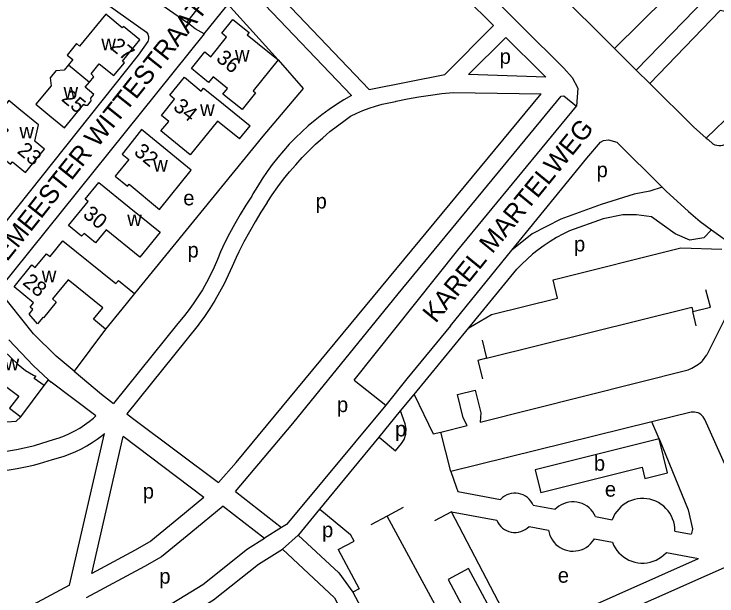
# Model space of a CAD drawing. Extents: x 159261 to 160849, y 382514 to 384534.
# Drawn here: x 160007.7 to 160194.4, y 382879.4 to 383033.8 of the extents above; entities that cross this region are included whole.
import ezdxf

# ---------------------------------------------------------------- set-up
doc = ezdxf.new("R2010")
doc.units = 0
for name, color, linetype in [('BLT_Basislijn', 7, 'Continuous'), ('BLT_Bebouwing', 7, 'Continuous'), ('BLT_Centroide', 7, 'Continuous'), ('BLT_Huisnummer', 7, 'Continuous'), ('BLT_Onderverdeling_panden', 7, 'Continuous'), ('BLT_Straatnaam', 7, 'Continuous'), ('BLT_Straatnaam_verkleind', 7, 'Continuous')]:
    doc.layers.add(name, color=color, linetype=linetype)

msp = doc.modelspace()

# ---------------------------------------------------------------- linework, layer by layer
at = {"layer": 'BLT_Basislijn'}
for p, q in [((160135.12, 383030.76), (160084.02, 383081.4)), ((160068.14, 383042.81), (160097.35, 383012.23)), ((160148.67, 383043.13), (160164.89, 383026.97)), ((160187.19, 383044.5), (160167.24, 383024.64)), ((160193.66, 383040.26), (160173.02, 383018.93)), ((160064.43, 383036.53), (160077.86, 383021.66)), ((160191.6, 383000.92), (160221.37, 383029.74)), ((160058.23, 383028.61), (160003.53, 382960.61)), ((160164.89, 383026.97), (160167.24, 383024.64)), ((160167.24, 383024.64), (160173.02, 383018.93)), ((160173.02, 383018.93), (160176.57, 383015.42)), ((160124.35, 383013.03), (160147.71, 383012.61)), ((160073.78, 383001.44), (160039.74, 382959.68)), ((160191.6, 383000.92), (160192.08, 383000.49)), ((160192.08, 383000.49), (160193.37, 382999.37)), ((160186.85, 382981.41), (160189.98, 382978.76)), ((160189.98, 382978.76), (160192.97, 382976.59)), ((160192.97, 382976.59), (160200.37, 382971.25)), ((160123.63, 382951.11), (160139.99, 382971.17)), ((160128.52, 382950.53), (160141.29, 382966.16)), ((160051.28, 382951.7), (160034.15, 382930.49)), ((160032.06, 382950.19), (160023.71, 382939.02)), ((160056.63, 382951.22), (160037.71, 382927.74)), ((160123.63, 382951.11), (160112.07, 382937)), ((160114.02, 382932.89), (160128.52, 382950.53)), ((160006.35, 382947.38), (160012.81, 382940.59)), ((160012.81, 382940.59), (160016.86, 382936.79)), ((160015.71, 382935.21), (160016.86, 382936.79)), ((160016.86, 382936.79), (160017.6, 382936.09)), ((160098.1, 382936.67), (160106.47, 382930.01)), ((160112.07, 382937), (160106.47, 382930.01)), ((160029.43, 382927.17), (160017.6, 382936.09)), ((160110.4, 382928.49), (160114.02, 382932.89)), ((160029.15, 382926.85), (160029.43, 382927.17)), ((160104.69, 382921.55), (160110.4, 382928.49)), ((159952.75, 382922.39), (160008.31, 382925.74)), ((160008.31, 382925.74), (160009.5, 382926.95)), ((160022.51, 382882.25), (160031.77, 382922.53)), ((160028.36, 382885.38), (160036.71, 382921.68)), ((160058.17, 382905.5), (160036.71, 382921.68)), ((160088.95, 382902.4), (160104.69, 382921.55)), ((160013.15, 382919.35), (160016.79, 382920.49)), ((160014.47, 382914.53), (160017.92, 382915.62)), ((160123.71, 382912.42), (160125.18, 382908.33)), ((160066.53, 382907.08), (160078.78, 382897.53)), ((160137.02, 382905.09), (160136.95, 382905.02)), ((160063.31, 382903.26), (160074.27, 382894.7)), ((160111.13, 382902.88), (160106.83, 382900.55)), ((160145.59, 382903.45), (160151.49, 382902.38)), ((160083.39, 382895.64), (160088.95, 382902.4)), ((160123.95, 382901.74), (160119.43, 382899.34)), ((160106.83, 382900.55), (160102.54, 382898.22)), ((160121.97, 382872.68), (160106.83, 382900.55)), ((160162.19, 382900.44), (160166.63, 382899.63)), ((160078.78, 382897.53), (160074.27, 382894.7)), ((160144.53, 382897.85), (160149.71, 382896.87)), ((160079.04, 382891.79), (160083.17, 382895.49)), ((160083.17, 382895.49), (160083.39, 382895.64)), ((160183.27, 382896.61), (160187.62, 382895.82)), ((160161.87, 382894.57), (160166.66, 382893.66)), ((160181.05, 382890.94), (160189.52, 382889.34)), ((160141.58, 382868.05), (160189.52, 382889.34))]:
    msp.add_line(p, q, dxfattribs=at)
for points in [[(159968.6, 383112.35), (160004.25, 383066.22), (160009.79, 383062.06), (160053.59, 383031.69)], [(160087.54, 383085.22), (160153.74, 383019.5), (160156, 383016.99), (160157.48, 383014.16), (160157.11, 383009.36)], [(160042.91, 383029.03), (160043.3, 383028.51), (160043.47, 383027.9), (160043.44, 383027.23), (160043.27, 383026.57), (160040.7, 383022.91), (159992.33, 382962.32), (159973.92, 382961.19), (159954.84, 382975.74), (159937.58, 382989.45), (159937.15, 382990.12), (160001.27, 383055.05), (160002.23, 383055.6), (160003.22, 383055.89), (160004.3, 383055.97), (160005.53, 383055.68), (160014.56, 383049.24)], [(160065.16, 383056.96), (160064.19, 383050.3), (160062.28, 383044.63), (160060.56, 383041.21), (160058.65, 383038.24), (160053.59, 383031.69)], [(160069.99, 383047.39), (160102.08, 383013.79), (160122.13, 383017.76), (160135.12, 383030.76)], [(160022.84, 383043.34), (160042.91, 383029.03)], [(160227.19, 383042.74), (160211.84, 383041.3), (160204.42, 383032.89), (160195.33, 383034.8), (160176.57, 383015.42)], [(160058.23, 383028.61), (160064.23, 383035.97), (160064.43, 383036.53)], [(160058.23, 383028.61), (160055.85, 383029.92), (160053.59, 383031.69)], [(160148.94, 383017.03), (160128.48, 383017.76), (160138.32, 383027.6)], [(160148.94, 383017.03), (160147.8, 383018.2), (160138.32, 383027.6)], [(160077.86, 383021.66), (160084.57, 383014.03), (160073.78, 383001.44)], [(160176.57, 383015.42), (160188.21, 383003.92), (160191.6, 383000.92)], [(160109.25, 383010.67), (160112.26, 383011.3), (160115.28, 383011.85), (160118.32, 383012.32), (160121.37, 383012.72), (160124.35, 383013.03)], [(160062.01, 382909.53), (160066.75, 382914.79), (160147.71, 383012.61)], [(160066.53, 382907.08), (160081.78, 382925.12), (160109.78, 382959.6), (160153.09, 383012.02), (160153.76, 383012.14), (160157.11, 383009.36)], [(160097.35, 383012.23), (160095.33, 383011.05), (160093.35, 383009.8), (160091.41, 383008.48), (160089.52, 383007.1), (160087.68, 383005.65), (160085.89, 383004.15), (160084.15, 383002.58), (160082.47, 383000.95), (160080.84, 382999.27), (160079.27, 382997.53), (160077.76, 382995.74), (160076.32, 382993.9), (160074.93, 382992.01), (160073.62, 382990.07), (160072.37, 382988.09), (160071.18, 382986.07), (160070.86, 382985.5)], [(160097.13, 383006.73), (160098.75, 383007.51), (160100.4, 383008.22), (160102.08, 383008.86), (160103.78, 383009.42), (160105.51, 383009.9), (160107.26, 383010.3), (160109.02, 383010.63), (160109.25, 383010.67)], [(160098.1, 382936.67), (160125.59, 382971.15), (160157.11, 383009.36)], [(160074.95, 382983.77), (160076.34, 382985.88), (160077.8, 382987.94), (160079.32, 382989.96), (160080.91, 382991.93), (160082.56, 382993.85), (160084.26, 382995.72), (160086.03, 382997.53), (160087.85, 382999.28), (160089.72, 383000.98), (160091.65, 383002.61), (160093.63, 383004.19), (160095.66, 383005.7), (160097.13, 383006.73)], [(160139.99, 382971.17), (160159.91, 382995.59), (160163.54, 382999.86), (160164.31, 383000.27), (160165.6, 383000.47), (160167.81, 382999.78), (160179.91, 382987.85)], [(160193.37, 382999.37), (160193.87, 382999.14), (160194.4, 382998.99), (160194.94, 382998.91), (160195.49, 382998.92), (160196.03, 382999), (160196.56, 382999.17), (160197.05, 382999.4), (160197.51, 382999.71), (160197.66, 382999.83)], [(160179.91, 382987.85), (160176.58, 382986.85), (160172.43, 382986.02), (160163.66, 382983.29), (160152.98, 382979.37), (160145.39, 382975.46), (160139.99, 382971.17)], [(160179.91, 382987.85), (160180.98, 382986.79), (160186.85, 382981.41)], [(160070.86, 382985.5), (160069.29, 382983.08), (160067.78, 382980.63), (160066.35, 382978.13), (160064.98, 382975.59), (160063.68, 382973.02), (160062.61, 382970.74)], [(160074.95, 382983.77), (160073.31, 382981.24), (160071.74, 382978.67), (160070.24, 382976.05), (160068.8, 382973.4), (160067.44, 382970.72), (160066.7, 382969.17)], [(160192.97, 382976.59), (160190.93, 382974.39), (160187.26, 382973.8), (160183.34, 382975.46), (160179.9, 382977.95), (160177.06, 382979.97), (160173.03, 382980.56), (160169.47, 382980.56), (160164.25, 382979.49), (160155.24, 382976.29)], [(160155.24, 382976.29), (160153.51, 382975.42), (160151.81, 382974.48), (160150.15, 382973.48), (160148.54, 382972.4), (160146.98, 382971.26), (160145.46, 382970.06), (160143.99, 382968.8), (160142.58, 382967.47), (160141.29, 382966.16)], [(160062.61, 382970.74), (160061.78, 382968.66), (160060.89, 382966.61), (160059.92, 382964.59), (160058.88, 382962.61), (160057.77, 382960.67), (160056.59, 382958.77), (160055.34, 382956.91), (160054.03, 382955.1), (160052.65, 382953.34), (160051.28, 382951.7)], [(160128.52, 382950.53), (160134.55, 382954.11), (160152.1, 382958.44), (160150.94, 382963.31), (160184.86, 382971.74), (160195.71, 382971.4)], [(160066.7, 382969.17), (160065.71, 382966.83), (160064.65, 382964.52), (160063.52, 382962.25), (160062.31, 382960.01), (160061.04, 382957.81), (160059.7, 382955.66), (160058.29, 382953.54), (160056.82, 382951.48), (160056.63, 382951.22)], [(160023.71, 382939.02), (160018.92, 382943.04), (160012.93, 382948.97), (160003.53, 382960.61)], [(160188.01, 382954.87), (160192.7, 382956.04), (160191.52, 382960.62)], [(160133.26, 382942.5), (160187.73, 382956.01), (160188.01, 382954.87)], [(160188.91, 382951.1), (160188.01, 382954.87)], [(160132.1, 382947.26), (160133.26, 382942.5)], [(160133.26, 382942.5), (160130.9, 382941.9), (160132.14, 382936.98)], [(160023.71, 382939.02), (160030.99, 382932.92), (160034.15, 382930.49)], [(160114.02, 382932.89), (160119.02, 382922.4), (160121.12, 382922.9)], [(160106.47, 382930.01), (160081.51, 382900), (160080.08, 382898.34), (160078.78, 382897.53)], [(160037.71, 382927.74), (160039.88, 382926.07), (160062.01, 382909.53)], [(160104.69, 382921.55), (160109.03, 382917.93), (160110.66, 382919.88), (160111.32, 382920.95), (160111.79, 382922.37), (160111.87, 382923.75), (160111.61, 382925.1), (160110.4, 382928.49)], [(160016.79, 382920.49), (160018.25, 382920.88), (160019.7, 382921.34), (160021.12, 382921.88), (160022.51, 382922.49), (160023.86, 382923.18), (160025.18, 382923.93), (160026.46, 382924.76), (160027.69, 382925.65), (160028.87, 382926.6), (160029.15, 382926.85)], [(160179.1, 382921.05), (160177.17, 382925.6)], [(160017.92, 382915.62), (160019.52, 382916.04), (160021.09, 382916.53), (160022.64, 382917.1), (160024.15, 382917.74), (160025.63, 382918.46), (160027.08, 382919.25), (160028.48, 382920.1), (160029.84, 382921.03), (160031.16, 382922.01), (160031.77, 382922.53)], [(160179.1, 382921.05), (160186.81, 382902.21), (160187.98, 382897.24), (160187.66, 382895.98), (160187.62, 382895.82)], [(159993.68, 382917.56), (159995.78, 382917.42), (159997.88, 382917.36), (159999.99, 382917.38), (160002.09, 382917.48), (160004.19, 382917.66), (160006.28, 382917.92), (160008.36, 382918.26), (160010.42, 382918.67), (160012.47, 382919.17), (160013.15, 382919.35)], [(159993.25, 382912.58), (159995.44, 382912.43), (159997.64, 382912.36), (159999.84, 382912.37), (160002.04, 382912.47), (160004.23, 382912.64), (160006.41, 382912.89), (160008.58, 382913.22), (160010.74, 382913.63), (160012.89, 382914.11), (160014.47, 382914.53)], [(160125.18, 382908.33), (160125.63, 382907.07), (160136.95, 382905.02)], [(160145.59, 382903.45), (160145.31, 382904.03), (160144.96, 382904.57), (160144.54, 382905.07), (160144.07, 382905.5), (160143.54, 382905.88), (160142.98, 382906.19), (160142.38, 382906.43), (160141.75, 382906.59), (160141.11, 382906.67), (160140.46, 382906.67), (160139.82, 382906.59), (160139.2, 382906.44), (160138.59, 382906.2), (160138.02, 382905.9), (160137.5, 382905.53), (160137.02, 382905.09)], [(160058.17, 382905.5), (160051.5, 382900), (160044.1, 382893.91), (160039.95, 382891.58), (160028.36, 382885.38)], [(160183.27, 382896.61), (160183.24, 382897.44), (160183.13, 382898.26), (160182.94, 382899.07), (160182.67, 382899.85), (160182.33, 382900.6), (160181.92, 382901.32), (160181.44, 382902), (160180.89, 382902.62), (160180.29, 382903.19), (160179.64, 382903.7), (160178.94, 382904.15), (160178.2, 382904.52), (160177.43, 382904.83), (160176.64, 382905.05), (160175.82, 382905.2), (160174.99, 382905.27), (160174.17, 382905.26), (160173.34, 382905.17), (160172.53, 382905), (160171.74, 382904.75), (160170.98, 382904.43), (160170.25, 382904.04), (160169.56, 382903.58), (160168.92, 382903.05), (160168.34, 382902.46), (160167.81, 382901.82), (160167.35, 382901.14), (160166.96, 382900.41), (160166.63, 382899.63)], [(160063.31, 382903.26), (160054.68, 382896.14), (160046.93, 382889.77), (160042.36, 382887.19), (160026.87, 382878.91)], [(160162.19, 382900.44), (160161.86, 382901.08), (160161.47, 382901.69), (160161.01, 382902.25), (160160.49, 382902.75), (160159.92, 382903.2), (160159.3, 382903.58), (160158.65, 382903.89), (160157.96, 382904.12), (160157.26, 382904.28), (160156.54, 382904.36), (160155.81, 382904.35), (160155.1, 382904.27), (160154.39, 382904.11), (160153.71, 382903.88), (160153.05, 382903.57), (160152.44, 382903.18), (160151.87, 382902.74), (160151.49, 382902.38)], [(160088.95, 382902.4), (160097.13, 382895.67)], [(160141.58, 382868.05), (160123.95, 382901.74), (160135.95, 382899.47)], [(160135.95, 382899.47), (160136.23, 382898.89), (160136.58, 382898.35), (160137, 382897.86), (160137.47, 382897.42), (160138, 382897.04), (160138.56, 382896.74), (160139.17, 382896.5), (160139.79, 382896.34), (160140.43, 382896.26), (160141.08, 382896.26), (160141.72, 382896.33), (160142.34, 382896.49), (160142.95, 382896.72), (160143.52, 382897.03), (160144.04, 382897.4), (160144.53, 382897.85)], [(160093.96, 382885.5), (160083.17, 382895.49)], [(160093.82, 382891.73), (160098.05, 382893.95), (160097.13, 382895.67)], [(160149.71, 382896.87), (160149.85, 382896.16), (160150.07, 382895.47), (160150.37, 382894.81), (160150.74, 382894.19), (160151.17, 382893.61), (160151.67, 382893.08), (160152.22, 382892.61), (160152.82, 382892.21), (160153.45, 382891.87), (160154.13, 382891.6), (160154.83, 382891.41), (160155.54, 382891.3), (160156.26, 382891.27), (160156.99, 382891.32), (160157.7, 382891.45), (160158.39, 382891.65), (160159.06, 382891.93), (160159.69, 382892.29), (160160.28, 382892.71), (160160.82, 382893.19), (160161.3, 382893.73), (160161.72, 382894.32), (160161.87, 382894.57)], [(160023.17, 382862.83), (160024.26, 382863.41), (160044.67, 382874.42), (160057.87, 382882.46), (160069.76, 382891.88), (160074.27, 382894.7)], [(160166.66, 382893.66), (160166.99, 382892.9), (160167.4, 382892.18), (160167.86, 382891.49), (160168.4, 382890.86), (160168.99, 382890.28), (160169.63, 382889.76), (160170.33, 382889.31), (160171.06, 382888.92), (160171.83, 382888.61), (160172.62, 382888.37), (160173.43, 382888.21), (160174.26, 382888.13), (160175.08, 382888.12), (160175.91, 382888.2), (160176.72, 382888.36), (160177.52, 382888.59), (160178.28, 382888.9), (160179.02, 382889.29), (160179.71, 382889.74), (160180.36, 382890.26), (160180.95, 382890.83), (160181.05, 382890.94)], [(160026.63, 382859), (160047.16, 382870.08), (160060.73, 382878.35), (160072.65, 382887.79), (160079.04, 382891.79)], [(160079.04, 382891.79), (160092.83, 382878.92), (160131.87, 382805.42), (160144.29, 382788.53)], [(160093.82, 382891.73), (160099.42, 382881.31), (160097.71, 382880.39)], [(160093.96, 382885.5), (160097.71, 382880.39)], [(160022.51, 382882.25), (159946.06, 382841.36)], [(160097.71, 382880.39), (160112.11, 382853.28)]]:
    msp.add_lwpolyline(points, dxfattribs=at)
at = {"layer": 'BLT_Bebouwing'}
for p, q in [((160067.59, 383000.68), (160070.42, 383004.17)), ((160005.09, 382944.37), (160008.85, 382940.79)), ((160190.6, 382941.8), (160191.75, 382943.39)), ((160009.5, 382926.95), (160015.71, 382935.21)), ((160177.17, 382925.6), (160123.71, 382912.42)), ((160123.71, 382912.42), (160121.12, 382922.9))]:
    msp.add_line(p, q, dxfattribs=at)
for points in [[(160027.77, 383015.76), (160028.94, 383017.18), (160028.2, 383017.92), (160030.38, 383020.63), (160034.27, 383017.48), (160037.05, 383020.9), (160036.52, 383021.28), (160041.18, 383026.95), (160036.79, 383030.55), (160036.5, 383030.2), (160032.09, 383033.82), (160025.13, 383025.34), (160024.36, 383025.98), (160021.87, 383022.95), (160023.36, 383021.78), (160022.19, 383020.35)], [(160022.19, 383020.35), (160021.02, 383018.93), (160018.84, 383018.74), (160017.36, 383016.94), (160017.58, 383014.78), (160013.56, 383009.89), (160017.28, 383006.84), (160021.14, 383003.66), (160026.26, 383009.89), (160026.62, 383009.6), (160027.31, 383009.66), (160028.23, 383010.77), (160028.15, 383011.47), (160028.93, 383012.49), (160026.62, 383014.38), (160027.77, 383015.76)], [(160067.59, 383000.68), (160061.79, 383005.4), (160054.54, 382996.47), (160046.75, 383002.79), (160048.83, 383005.35), (160046.89, 383006.93), (160050.37, 383011.22), (160049.08, 383012.27), (160052.97, 383017.06), (160057.47, 383013.4), (160058.1, 383014.18), (160061.98, 383011.03), (160070.42, 383004.17)], [(160013.37, 383000), (160013.22, 383000.12), (160014.21, 383004.45), (160008.98, 383008.7), (160006.35, 383010.86), (160002.51, 383006.18), (160006.22, 383003.13), (160004.57, 383001.12), (160001.97, 382997.94), (160006.79, 382993.99), (160007.29, 382994.61), (160010.78, 382991.76), (160015.85, 382997.99), (160013.37, 383000)], [(160045.51, 383000), (160041.63, 383003.16), (160039.09, 383000), (160036.42, 382996.68), (160038.2, 382995.2), (160034.6, 382990.81), (160037.83, 382988.15), (160038.29, 382988.69), (160046.4, 382981.98), (160054.82, 382992.4), (160045.51, 383000)], [(160038.35, 382982.6), (160046.53, 382975.93), (160041.17, 382969.32), (160032.25, 382976.57), (160029.41, 382973.1), (160026.32, 382975.62), (160025.67, 382974.87), (160022.2, 382977.68), (160027.41, 382984.07), (160026.62, 382984.72), (160030.26, 382989.15), (160038.35, 382982.6)], [(160032.06, 382950.19), (160028.8, 382952.84), (160031.28, 382955.88), (160022.07, 382963.33), (160017.92, 382958.2), (160018.93, 382957.38), (160015.52, 382953.17), (160015.37, 382953.29), (160014, 382951.59), (160011.78, 382954.17), (160012.77, 382955.39), (160011.99, 382956.03), (160012.92, 382957.19), (160007.75, 382961.45), (160012.44, 382967.27), (160013.35, 382966.54), (160016.39, 382970.23), (160017.29, 382969.48), (160020.71, 382973.66), (160034.77, 382962.28), (160035.46, 382963.14), (160039.74, 382959.68)], [(160039.74, 382959.68), (160036.37, 382955.49), (160032.06, 382950.19)], [(160239.65, 382887.3), (160246.4, 382890.29), (160239.45, 382906.02), (160225.59, 382899.86), (160204.53, 382947.3), (160206.17, 382950.7), (160202.74, 382951.52), (160200.28, 382952.66), (160197.53, 382954.89), (160191.75, 382943.39)], [(159989.9, 382939.63), (159994.95, 382942.92), (160000, 382939.16), (160001.28, 382938.21), (160000.99, 382937.83), (160005.57, 382934.39), (160005.85, 382934.79), (160008.97, 382932.45), (160006.52, 382929.19), (160009.5, 382926.95)], [(160008.85, 382940.79), (160009.8, 382939.99), (160010.8, 382939.26), (160011.85, 382938.59), (160012.93, 382937.99), (160013.54, 382937.7)], [(160186.78, 382939.36), (160187.74, 382939.81), (160188.66, 382940.34), (160189.54, 382940.94), (160190.38, 382941.6), (160190.6, 382941.8)], [(160130.18, 382934), (160131.69, 382927.97), (160131.57, 382925.49), (160186.78, 382939.36)], [(160015.71, 382935.21), (160013.12, 382937.14), (160013.54, 382937.7)], [(160121.12, 382922.9), (160128.12, 382924.66), (160127.05, 382926.62), (160125.49, 382932.83), (160130.18, 382934)], [(160187.57, 382928.16), (160177.17, 382925.6)], [(160191.21, 382926.19), (160190.78, 382926.91), (160190.24, 382927.48), (160189.78, 382927.78), (160189.42, 382927.95), (160188.94, 382928.11), (160188.43, 382928.18), (160187.94, 382928.2), (160187.75, 382928.18), (160187.57, 382928.16)], [(160205.92, 382893.42), (160191.21, 382926.19)], [(160179.1, 382921.05), (160146.12, 382912.84), (160147.47, 382907.43)], [(160147.62, 382906.86), (160174.58, 382913.58), (160175.32, 382910.59), (160181.32, 382912.06), (160181.32, 382912.06), (160179.1, 382921.05)], [(160147.47, 382907.43), (160147.62, 382906.86)], [(160133.59, 382859.03), (160206.77, 382891.53)], [(160126.34, 382864.55), (160137.23, 382870.42), (160128.41, 382886.7), (160123, 382883.74), (160127.39, 382875.62), (160121.97, 382872.68)]]:
    msp.add_lwpolyline(points, dxfattribs=at)
msp.add_lwpolyline([(160077.86, 383021.66), (160071.24, 383013.43), (160071.91, 383012.89), (160068.35, 383008.47), (160063.22, 383012.6), (160064.41, 383014.07), (160060.61, 383017.13), (160059.43, 383015.68), (160054.85, 383019.37), (160058.45, 383023.83), (160059.99, 383022.5), (160064.21, 383027.73), (160062.97, 383028.73), (160065.88, 383032.35), (160070.17, 383028.9), (160069.66, 383028.27)], close=True, dxfattribs=at)
at = {"layer": 'BLT_Onderverdeling_panden'}
msp.add_line((160022.19, 383020.35), (160027.77, 383015.76), dxfattribs=at)

# ---------------------------------------------------------------- texts
at = {"layer": 'BLT_Centroide'}
for s, p in [('w', (160030.93, 383024.22)), ('w', (160066.42, 383021.19)), ('p', (160136.72, 383020.59)), ('w', (160020.89, 383011.39)), ('w', (160057.16, 383006.75)), ('w', (160009.17, 383000.8)), ('w', (160044.72, 382992)), ('p', (160162.46, 382990.51)), ('e', (160052.69, 382983.05)), ('p', (160087.84, 382982.21)), ('w', (160037.81, 382977.53)), ('p', (160156.47, 382970.82)), ('p', (160053.81, 382969.21)), ('w', (160015.11, 382962.62)), ('w', (160005.25, 382939.31)), ('p', (160093.51, 382928.19)), ('p', (160108.95, 382921.73)), ('b', (160161.76, 382912.62)), ('p', (160041.94, 382905.21)), ('e', (160164.67, 382905.74)), ('p', (160089.55, 382894.97)), ('e', (160152.16, 382882.9)), ('p', (160046.33, 382882.65))]:
    msp.add_text(s, height=4, dxfattribs=at).set_placement(p)
at = {"layer": 'BLT_Huisnummer'}
for s, rotation, p in [('27', 321.0001, (160032.99, 383024.81)), ('36', 321.174, (160061.17, 383021.6)), ('25', 320.5832, (160020.08, 383011.01)), ('34', 320.9162, (160049.76, 383008.74)), ('23', 320.6569, (160008.34, 382997.13)), ('32', 320.2282, (160039.35, 382996.82)), ('30', 321.0294, (160025.79, 382980.21)), ('28', 320.4759, (160009.76, 382962.26))]:
    msp.add_text(s, height=4, rotation=rotation, dxfattribs=at).set_placement(p)
at = {"layer": 'BLT_Straatnaam'}
for s, rotation, p in [('BURGEMEESTER WITTESTRAAT', 51.4824, (159993.82, 382952.82)), ('KAREL MARTELWEG', 50.7946, (160119.71, 382951.58))]:
    msp.add_text(s, height=5, rotation=rotation, dxfattribs=at).set_placement(p)
at = {"layer": 'BLT_Straatnaam_verkleind'}
msp.add_text('PASTOOR VAN GRIENSVENPAD', height=4, rotation=315.3353, dxfattribs=at).set_placement((160188.27, 383076.92))

doc.saveas('drawing.dxf')
